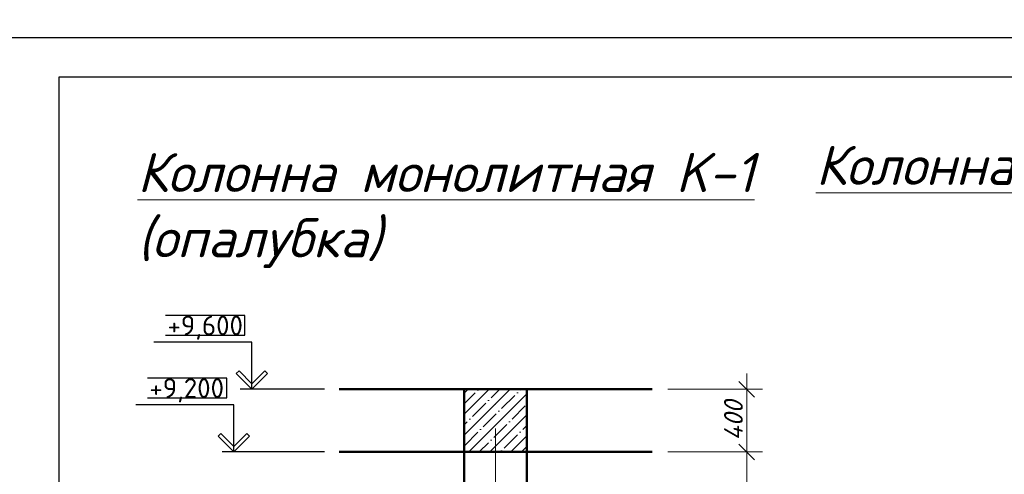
# Model space of a CAD drawing. Header units: millimetres. Extents: x 363306 to 7757304, y 1022887 to 1207196.
# Tile 416 of 656: x 1687204 to 1699782, y 1083101 to 1088906. Entities that reach past the tile are written whole.
import ezdxf

# ---------------------------------------------------------------- set-up
doc = ezdxf.new("R2010")
doc.units = ezdxf.units.MM
doc.linetypes.add('ACAD_ISO10W100', pattern=[18, 12, -3, 0, -3])
for name, color, linetype in [('0 @ 100', 7, 'Continuous'), ('O3SAD', 1, 'Continuous'), ('Штрих', 7, 'Continuous')]:
    doc.layers.add(name, color=color, linetype=linetype)
doc.styles.add('iso', font='isocpeur.TTF')
doc.styles.get("Standard").update_dxf_attribs({"font": 'isocpeui.ttf'})
doc.styles.add('ГОСТ 2.304', font='isocpeui.ttf')
doc.dimstyles.new('Санжар', dxfattribs={"dimtxt": 240, "dimasz": 200, "dimexe": 200, "dimexo": 200, "dimgap": 50, "dimtad": 1, "dimdec": 0, "dimtxsty": 'Standard', "dimblk": 'OBLIQUE', "dimcen": 2.5, "dimdle": 200, "dimclrd": 152, "dimclre": 152, "dimclrt": 152, "dimadec": 0, "dimazin": 0, "dimtfac": 1, "dimtdec": 0, "dimtmove": 0, "dimatfit": 3, "dimldrblk": 'OBLIQUE', "dimfxl": 0, "dimlwd": 0, "dimlwe": 0, "dimarcsym": 0})

# ---------------------------------------------------------------- blocks, each defined once
blk = doc.blocks.new('_Oblique')
at = {"color": 0, "linetype": 'ByBlock', "lineweight": -2}
blk.add_line((-0.5, -0.5), (0.5, 0.5), dxfattribs=at)
blk = doc.blocks.new('*D1515')
at = {"lineweight": 0, "transparency": 16777216}
for p, q in [((1696492, 1077387), (1696492, 1083587)), ((1695485, 1083387), (1696692, 1083387)), ((1695485, 1077587), (1696692, 1077587))]:
    blk.add_line(p, q, dxfattribs=at)
at = {"layer": 'Defpoints', "color": 0, "lineweight": 25, "transparency": 16777216}
for p in [(1695285, 1083387), (1696492, 1083387), (1695285, 1077587)]:
    blk.add_point(p, dxfattribs=at)
at = {"lineweight": 0, "transparency": 16777216, "xscale": 200, "yscale": 200, "zscale": 200}
for p, rotation in [((1696492, 1083387), 90), ((1696492, 1077587), 270)]:
    blk.add_blockref('_Oblique', p, dxfattribs=dict(at, rotation=rotation))
at = {"lineweight": 0, "transparency": 16777216, "insert": (1696322, 1080487), "char_height": 240, "attachment_point": 5, "rotation": 90, "bg_fill": 3, "box_fill_scale": 1.1, "bg_fill_color": 256, "bg_fill_true_color": 13158600, "bg_fill_transparency": 0}
blk.add_mtext('2900', dxfattribs=at)
blk = doc.blocks.new('*D1516')
at = {"lineweight": 0, "transparency": 16777216}
for p, q in [((1696492, 1083187), (1696492, 1084387)), ((1695485, 1084187), (1696692, 1084187)), ((1695485, 1083387), (1696692, 1083387))]:
    blk.add_line(p, q, dxfattribs=at)
at = {"layer": 'Defpoints', "color": 0, "lineweight": 25, "transparency": 16777216}
for p in [(1695285, 1084187), (1696492, 1084187), (1695285, 1083387)]:
    blk.add_point(p, dxfattribs=at)
at = {"lineweight": 0, "transparency": 16777216, "xscale": 200, "yscale": 200, "zscale": 200}
for p, rotation in [((1696492, 1084187), 90), ((1696492, 1083387), 270)]:
    blk.add_blockref('_Oblique', p, dxfattribs=dict(at, rotation=rotation))
at = {"lineweight": 0, "transparency": 16777216, "insert": (1696322, 1083787), "char_height": 240, "attachment_point": 5, "rotation": 90, "bg_fill": 3, "box_fill_scale": 1.1, "bg_fill_color": 256, "bg_fill_true_color": 13158600, "bg_fill_transparency": 0}
blk.add_mtext('400', dxfattribs=at)

msp = doc.modelspace()

# ---------------------------------------------------------------- hatches: boundary and pattern name
at = {"layer": 'Штрих', "lineweight": 0}
h = msp.add_hatch(dxfattribs=at)
h.set_pattern_fill('ANSI35', color=256, scale=30)
h.set_pattern_definition([(45, (298030.25, -691927.63), (-134.703842, 134.703842), []), (45, (298164.96, -691927.63), (-134.703842, 134.703842), [238.125, -47.625, 0, -47.625])])
h.paths.add_polyline_path([(1693683.331, 1084186.563), (1692883.331, 1084186.563), (1692883.331, 1083386.563), (1693683.331, 1083386.563)])

# ---------------------------------------------------------------- linework, layer by layer
at = {"color": 7, "linetype": 'Continuous', "lineweight": 25, "ltscale": 100, "true_color": 0xffffff}
for p, q in [((1690081.422, 1085126.563), (1689067.596, 1085126.563)), ((1690081.422, 1084876.563), (1690081.422, 1085126.563)), ((1689067.596, 1084876.563), (1690081.422, 1084876.563)), ((1689849.921, 1084326.563), (1688836.095, 1084326.563)), ((1689849.921, 1084076.563), (1689849.921, 1084326.563)), ((1688836.095, 1084076.563), (1689849.921, 1084076.563))]:
    msp.add_line(p, q, dxfattribs=at)
at = {"linetype": 'Continuous', "lineweight": 25, "ltscale": 100}
for p, q in [((1690006.777, 1084421.919), (1689971.422, 1084386.563)), ((1689971.422, 1084386.563), (1690171.422, 1084186.563)), ((1690171.422, 1084257.274), (1690006.777, 1084421.919)), ((1690171.422, 1084257.274), (1690336.067, 1084421.919)), ((1690371.422, 1084386.563), (1690171.422, 1084186.563)), ((1690336.067, 1084421.919), (1690371.422, 1084386.563)), ((1690171.422, 1084186.563), (1690171.422, 1084257.274)), ((1690171.422, 1084186.563), (1690171.422, 1084257.274)), ((1689775.276, 1083621.919), (1689739.921, 1083586.563)), ((1689939.921, 1083457.274), (1689775.276, 1083621.919)), ((1689939.921, 1083457.274), (1690104.565, 1083621.919)), ((1690104.565, 1083621.919), (1690139.921, 1083586.563)), ((1689739.921, 1083586.563), (1689939.921, 1083386.563)), ((1690139.921, 1083586.563), (1689939.921, 1083386.563)), ((1689939.921, 1083386.563), (1689939.921, 1083457.274)), ((1689939.921, 1083386.563), (1689939.921, 1083457.274))]:
    msp.add_line(p, q, dxfattribs=at)
at = {"color": 1, "linetype": 'ACAD_ISO10W100', "lineweight": 9, "ltscale": 100}
msp.add_line((1693283.331, 1064486.403), (1693283.331, 1084186.563), dxfattribs=at)
at = {"lineweight": 30}
msp.add_lwpolyline([(1687706.348, 1088178.072), (1739206.348, 1088178.072), (1739206.348, 1059478.072), (1687706.348, 1059478.072)], close=True, dxfattribs=at)
at = {"linetype": 'Continuous', "lineweight": 25, "ltscale": 100}
for points in [[(1690171.422, 1084786.563), (1688917.596, 1084786.563)], [(1690171.422, 1084186.563), (1690171.422, 1084786.563)], [(1691096.903, 1084186.563), (1690021.422, 1084186.563)], [(1689939.921, 1083986.563), (1688686.095, 1083986.563)], [(1689939.921, 1083386.563), (1689939.921, 1083986.563)], [(1691096.903, 1083386.563), (1689789.921, 1083386.563)]]:
    msp.add_lwpolyline(points, dxfattribs=at)
at = {"color": 18, "lineweight": 0, "true_color": 0x000000, "const_width": 30}
for points in [[(1692883.331, 1084186.563), (1691281.315, 1084186.563)], [(1691281.315, 1077586.563), (1692883.331, 1077586.563), (1692883.331, 1083386.563), (1691281.315, 1083386.563)]]:
    msp.add_lwpolyline(points, dxfattribs=at)
msp.add_lwpolyline([(1692883.331, 1084186.563), (1693683.331, 1084186.563), (1693683.331, 1083386.563), (1692883.331, 1083386.563)], close=True, dxfattribs=at)
at = {"layer": 'O3SAD', "color": 1}
msp.add_lwpolyline([(1685706.348, 1088678.072), (1739706.348, 1088678.072), (1739706.348, 1058978.072), (1685706.348, 1058978.072)], close=True, dxfattribs=at)

# ---------------------------------------------------------------- texts
at = {"lineweight": 9, "char_height": 400, "attachment_point": 1, "style": 'iso'}
for s, insert, width in [('\\pi1764.372;Примерных вид для\\P\\pi488.236;стена монтажа (Газоблок)', (1179462.79, 1087508.085, 0), 9717.00309), ('\\pi1764.372;Примерных вид для\\P\\pi488.236;стена монтажа (Газоблок)', (1224462.79, 1087508.085, 0), 9717.00309), ('\\pi1171.712;Крепежный \\P\\pi762.472;элемент КЭ-1', (1382779.98, 1087540.128), 5098.88054), ('\\pi1764.372;Примерных вид для\\P\\pi488.236;стена монтажа (Газоблок)', (1134531.899, 1087474.922, 0), 9717.00309), ('\\pi1764.372;Примерных вид для\\P\\pi488.236;стена монтажа (Газоблок)', (1269531.899, 1087474.922, 0), 9717.00309), ('\\pi457.168;{\\LГоризонтальная} \\P\\pi1088.684;сетка ГС-1', (1375298.56, 1087421.862), 5098.88054)]:
    msp.add_mtext(s, dxfattribs=dict(at, insert=insert, width=width))
at = {"color": 18, "lineweight": 0, "true_color": 0x000000, "char_height": 500, "attachment_point": 1}
for s, insert, width in [('\\pi951.20865;Разрез 1 - 1', (1431194.663, 1087606.338), 5955.4476), ('\\pi951.20865;Разрез 1 - 1', (1475028.174, 1087606.338), 5955.4476), ('\\pi951.20865;Разрез 1 - 1', (1521202.46, 1087606.338), 5955.4476), ('\\pi951.20865;Разрез 1 - 1', (1564347.248, 1087307.106), 5955.4476), ('{\\LКолонна монолитная K-1 (армирование)}', (1697374.156, 1087296.561), 13463.19499), ('\\pi643.3;{\\LКолонна монолитная K-1\\P\\pi2988.375;}(опалубка)', (1688064.24, 1087204.928), 9430.53612)]:
    msp.add_mtext(s, dxfattribs=dict(at, insert=insert, width=width))
at = {"linetype": 'Continuous', "lineweight": 25, "ltscale": 100, "char_height": 250, "width": 1062.5, "attachment_point": 1}
for s, insert in [('\\fISOCPEUR|b0|i0|c0|p34;\\W1.0000000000;\\T1.0000000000;\\o\\l+9,600', (1689092.596, 1085126.563)), ('\\fISOCPEUR|b0|i0|c0|p34;\\W1.0000000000;\\T1.0000000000;\\o\\l+9,200', (1688861.095, 1084326.563))]:
    msp.add_mtext(s, dxfattribs=dict(at, insert=insert))
at = {"layer": '0 @ 100', "color": 7, "insert": (761996.908, 1075986.433), "char_height": 318.940213, "width": 19697.5359, "attachment_point": 4, "style": 'ГОСТ 2.304'}
msp.add_mtext('\\pi5457.36288;{\\fISOCPEUR|b1|i1|c204|p34;Характеристика участка строительства:\\P\\pi0;\\P}Расчетная зимняя температура воздух 15 °С.\\PСкоростной напор ветра   - 38кг/м2.\\PВес снегового покрова    - 50кг/м2.\\PКлассификация зданий по функциональной пожарной опасности - Ф 4.1 \\PКоэффициент надежности по назначению - 0.95\\P\\P^IПроектом разработано подъёмник для мало мобильных граждан населения грузоподъемностью 250 кг. скоростью 0,25 см/с. Двери шахт подъёмника противопожарные с пределом огнестойкости El 30. Подъёмники оборудованы кабинами габаритами 1500х1500 мм, ширина дверей кабины обеспечивает проезд инвалидной коляски. Для экстренных случаев подъёмник оснащен дополнительным аккумулятором и механическим спуском для безопасного спуска пассажира в нулевую отметку. Так же в дверях подъёмника установлены замки датчики которые открываются с ключевыми картами, чтобы открыть двери подъёмника.\\P^IС внешней и внутренней стороны наружных стен предусмотрено обшивка из аквапанелей толщиной 12,5мм с утеплением из минераловатной ваты на кварцевой основе, А =0,040 Вт/мС, толщиной 100мм. (по теплотехническому расчету). Наружная отделка из органическое стекло.\\P^IПодрядчик обязан предоставить заказчику сертификаты соответствия и пожарной безопасности на фасадную систему и все применяемые в данной системе материалы и изделия.\\PКонструкции, изделия и материалы применены по действующим стандартам, ТУ, сертификатам. На путях эвакуации используются отделочные материалы, соответствующие требованиям п. 5.25 ШНК 2.01.02-04.\\PОтделка стен с внутренней стороны окраска водоэмульсионными красками светлых тонов. Во внутренней и наружной отделке использованы современные отделочные материалы используемые на территории Республики Узбекистан.\\P^IКрыша - скатная из металлических профилированных листов с полимерными покрытиями с обеих сторон толщ.0,55мм по металлическим конструкциям.\\P^IПо периметру наружных стен устраивается бетонная отмостка. Бетон кл.В 7,5 шириной 1000 мм, толщиной 50 мм по гравийному основанию толщиной 100 мм -150 мм.\\P^IВсе строительно-монтажные работы вести согласно указаний соответствующих строительных норм и проекта производства работ (П.П.Р.) на основании ШНК 3.01.01 - 03 и КМК 3.01.02 - 00.', dxfattribs=at)

# ---------------------------------------------------------------- next in the draw order: dimensions: what is measured, and where the dimension line sits
at = {"color": 18, "lineweight": 0, "true_color": 0x000000}
dim = msp.add_linear_dim(base=(1696492.312, 1083386.563), p1=(1695285.346, 1077586.563), p2=(1695285.346, 1083386.563), angle=90, dimstyle='Санжар', override={"dimlfac": 0.5, "dimclrd": 256, "dimclre": 256, "dimclrt": 256, "dimfxl": 2, "dimtfill": 1, "dimarcsym": 2}, dxfattribs=at)
dim.commit()
dim.dimension.update_dxf_attribs({"geometry": '*D1515', "text_midpoint": (1696322.312, 1080486.563)})

# ---------------------------------------------------------------- next in the draw order: dimensions: what is measured, and where the dimension line sits
dim = msp.add_linear_dim(base=(1696492.312, 1084186.563), p1=(1695285.346, 1083386.563), p2=(1695285.346, 1084186.563), angle=90, dimstyle='Санжар', override={"dimlfac": 0.5, "dimclrd": 256, "dimclre": 256, "dimclrt": 256, "dimfxl": 2, "dimtfill": 1, "dimarcsym": 2}, dxfattribs=at)
dim.commit()
dim.dimension.update_dxf_attribs({"geometry": '*D1516', "text_midpoint": (1696322.312, 1083786.563)})

# ---------------------------------------------------------------- next in the draw order: linework, layer by layer
at = {"color": 18, "lineweight": 0, "true_color": 0x000000, "const_width": 30}
for points in [[(1693683.331, 1084186.563), (1695285.346, 1084186.563)], [(1695285.346, 1083386.563), (1693683.331, 1083386.563), (1693683.331, 1077586.563), (1695285.346, 1077586.563)]]:
    msp.add_lwpolyline(points, dxfattribs=at)

doc.saveas('drawing.dxf')
